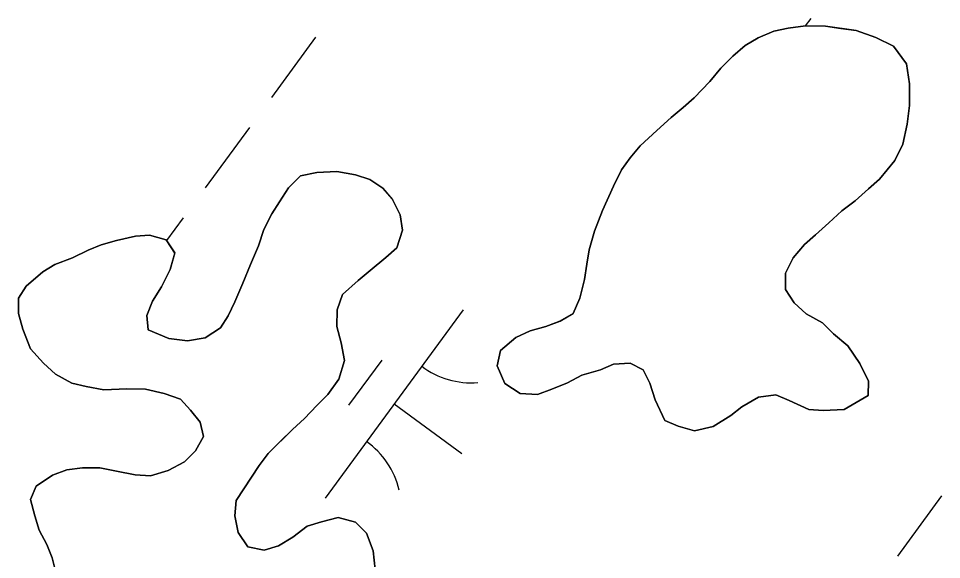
# Model space of a CAD drawing. Extents: x 3905714 to 3926767, y 183354 to 205755.
# Drawn here: x 3913394.3 to 3913592.2, y 192855.4 to 192971.4 of the extents above; entities that cross this region are included whole.
import ezdxf

# ---------------------------------------------------------------- set-up
doc = ezdxf.new("R2010")
doc.units = 0
doc.layers.add('V-TOPO-SHOR', color=7, linetype='Continuous')
doc.layers.add('V-WETL-SWMP', color=7, linetype='Continuous')

msp = doc.modelspace()

# ---------------------------------------------------------------- linework, layer by layer
at = {"layer": 'V-TOPO-SHOR'}
for points in [[(3913571.25, 192887.52), (3913566.78, 192887.31), (3913563.72, 192887.57), (3913559.49, 192889.48), (3913556.67, 192890.67), (3913552.9, 192890.22), (3913549.36, 192888.12), (3913546.99, 192886.25), (3913543.21, 192883.92), (3913539.2, 192883), (3913535.67, 192883.96), (3913532.86, 192885.16), (3913530.76, 192889.64), (3913529.61, 192893.18), (3913528.21, 192896.02), (3913525.39, 192897.45), (3913521.86, 192897.23), (3913519.03, 192896.07), (3913515.02, 192894.92), (3913511.95, 192893.29), (3913508.64, 192891.89), (3913505.57, 192890.73), (3913501.81, 192890.99), (3913498.52, 192893.13), (3913496.9, 192896.91), (3913497.62, 192900.2), (3913500.93, 192903), (3913504, 192904.4), (3913507.31, 192905.32), (3913510.38, 192906.48), (3913513.21, 192908.11), (3913514.64, 192911.4), (3913515.61, 192915.4), (3913516.1, 192918.69), (3913516.59, 192921.75), (3913517.79, 192925.75), (3913519.46, 192930.21), (3913521.85, 192935.38), (3913523.52, 192938.9), (3913525.41, 192941.48), (3913527.55, 192944.06), (3913531.1, 192947.34), (3913534.18, 192950.14), (3913536.78, 192952.25), (3913539.15, 192954.35), (3913542.46, 192957.86), (3913544.84, 192960.68), (3913547.44, 192963.25), (3913550.05, 192965.59), (3913552.88, 192967.22), (3913556.19, 192968.62), (3913559.25, 192969.3), (3913563.02, 192969.75), (3913567.26, 192969.73), (3913570.55, 192969.24), (3913573.85, 192968.75), (3913578.08, 192967.31), (3913581.84, 192965.4), (3913584.64, 192961.62), (3913585.32, 192957.38), (3913585.29, 192952.67), (3913584.8, 192948.67), (3913583.83, 192944.44), (3913582.16, 192940.91), (3913578.84, 192936.93), (3913576.47, 192934.83), (3913573.64, 192932.25), (3913570.79, 192930.15), (3913567.96, 192927.58), (3913565.12, 192925), (3913562.75, 192922.89), (3913560.38, 192920.08), (3913558.71, 192916.8), (3913558.69, 192913.26), (3913560.56, 192910.43), (3913563.13, 192908.06), (3913566.65, 192906.15), (3913569, 192903.78), (3913572.04, 192901.18), (3913574.61, 192897.39), (3913576.47, 192893.61), (3913576.45, 192890.55), (3913571.25, 192887.52)], [(3913422.58, 192873.32), (3913426.35, 192874.48), (3913429.9, 192876.34), (3913432.27, 192878.68), (3913433.93, 192881.73), (3913433.24, 192884.8), (3913431.14, 192887.4), (3913429.04, 192889.77), (3913425.51, 192890.97), (3913421.51, 192891.93), (3913417.51, 192891.95), (3913412.56, 192891.75), (3913408.8, 192892.48), (3913405.74, 192893.2), (3913402.22, 192895.11), (3913399.64, 192897.48), (3913396.84, 192900.55), (3913395.21, 192904.8), (3913394.29, 192908.1), (3913394.31, 192911.4), (3913395.97, 192913.98), (3913399.52, 192917.02), (3913402.12, 192918.65), (3913405.9, 192920.04), (3913409.21, 192921.67), (3913412.04, 192922.84), (3913415.34, 192923.76), (3913419.35, 192924.68), (3913422.41, 192924.89), (3913425.94, 192923.93), (3913427.81, 192921.1), (3913426.84, 192917.57), (3913424.94, 192913.81), (3913423.03, 192910.76), (3913421.84, 192907.71), (3913422.06, 192904.64), (3913426.52, 192902.74), (3913430.52, 192902.24), (3913434.29, 192902.93), (3913437.6, 192905.02), (3913439.26, 192907.61), (3913440.7, 192910.66), (3913442.37, 192914.65), (3913444.04, 192918.64), (3913445.71, 192922.64), (3913446.91, 192926.16), (3913448.58, 192929.45), (3913450.24, 192932.03), (3913452.14, 192935.08), (3913454.75, 192937.66), (3913458.28, 192938.34), (3913462.52, 192938.55), (3913466.52, 192937.82), (3913469.58, 192936.86), (3913472.39, 192934.96), (3913474.5, 192932.59), (3913476.13, 192929.29), (3913476.58, 192925.99), (3913475.38, 192922.23), (3913473.01, 192920.12), (3913469.7, 192917.32), (3913467.1, 192915.21), (3913463.78, 192912.17), (3913462.58, 192908.88), (3913462.56, 192905.35), (3913463.48, 192901.81), (3913464.17, 192898.04), (3913462.97, 192894.04), (3913460.59, 192890.76), (3913458.23, 192888.42), (3913455.62, 192885.61), (3913453.02, 192883.27), (3913450.41, 192880.69), (3913447.81, 192878.12), (3913445.91, 192875.54), (3913440.92, 192868.03)], [(3913402.44, 192852.01), (3913401.52, 192855.78), (3913400.36, 192858.62), (3913398.73, 192861.69), (3913397.81, 192864.75), (3913396.88, 192868.29), (3913398.08, 192871.11), (3913401.62, 192873.44), (3913404.69, 192874.6), (3913407.99, 192875.06), (3913411.76, 192875.03), (3913415.28, 192874.31), (3913419.28, 192873.58), (3913422.58, 192873.32)], [(3913440.92, 192868.03), (3913440.66, 192864.74), (3913441.35, 192861.2), (3913443.45, 192858.13), (3913446.98, 192857.4), (3913450.04, 192858.33), (3913453.12, 192860.19), (3913456.19, 192862.53), (3913459.26, 192863.45), (3913462.8, 192864.37), (3913466.56, 192863.41), (3913468.9, 192861.04), (3913470.29, 192857.27), (3913470.74, 192853.26)]]:
    msp.add_lwpolyline(points, dxfattribs=at)
at = {"layer": 'V-WETL-SWMP'}
for p, q in [((3913564.14, 192971.36), (3913562.95, 192969.75)), ((3913559.25, 192969.3), (3913556.19, 192968.62)), ((3913563.02, 192969.75), (3913559.25, 192969.3)), ((3913567.26, 192969.73), (3913563.02, 192969.75)), ((3913573.85, 192968.75), (3913567.26, 192969.73)), ((3913457.97, 192967.32), (3913448.52, 192954.41)), ((3913552.88, 192967.22), (3913550.05, 192965.59)), ((3913556.19, 192968.62), (3913552.88, 192967.22)), ((3913578.08, 192967.31), (3913573.85, 192968.75)), ((3913581.83, 192965.4), (3913578.08, 192967.31)), ((3913550.05, 192965.59), (3913547.44, 192963.25)), ((3913584.64, 192961.62), (3913581.83, 192965.4)), ((3913547.44, 192963.25), (3913544.84, 192960.68)), ((3913585.32, 192957.38), (3913584.64, 192961.62)), ((3913544.84, 192960.68), (3913542.46, 192957.86)), ((3913542.46, 192957.86), (3913539.15, 192954.35)), ((3913585.29, 192952.67), (3913585.32, 192957.38)), ((3913539.15, 192954.35), (3913536.78, 192952.25)), ((3913536.78, 192952.25), (3913534.18, 192950.14)), ((3913584.8, 192948.67), (3913585.29, 192952.67)), ((3913534.18, 192950.14), (3913531.1, 192947.33)), ((3913443.79, 192947.96), (3913434.33, 192935.05)), ((3913531.1, 192947.33), (3913527.55, 192944.06)), ((3913583.83, 192944.44), (3913584.8, 192948.67)), ((3913527.55, 192944.06), (3913525.41, 192941.48)), ((3913582.16, 192940.91), (3913583.83, 192944.44)), ((3913525.41, 192941.48), (3913523.52, 192938.9)), ((3913578.84, 192936.93), (3913582.16, 192940.91)), ((3913454.75, 192937.66), (3913452.14, 192935.08)), ((3913458.28, 192938.34), (3913454.75, 192937.66)), ((3913462.52, 192938.55), (3913458.28, 192938.34)), ((3913466.52, 192937.82), (3913462.52, 192938.55)), ((3913469.58, 192936.86), (3913466.52, 192937.82)), ((3913523.52, 192938.9), (3913521.85, 192935.38)), ((3913472.39, 192934.96), (3913469.58, 192936.86)), ((3913521.85, 192935.38), (3913519.46, 192930.21)), ((3913576.48, 192934.82), (3913578.84, 192936.93)), ((3913452.14, 192935.08), (3913450.24, 192932.03)), ((3913474.5, 192932.6), (3913472.39, 192934.96)), ((3913573.64, 192932.25), (3913576.48, 192934.82)), ((3913450.24, 192932.03), (3913448.58, 192929.45)), ((3913476.13, 192929.29), (3913474.5, 192932.6)), ((3913570.8, 192930.15), (3913573.64, 192932.25)), ((3913448.58, 192929.45), (3913446.91, 192926.16)), ((3913519.46, 192930.21), (3913517.79, 192925.75)), ((3913567.96, 192927.57), (3913570.8, 192930.15)), ((3913429.61, 192928.6), (3913426.05, 192923.75)), ((3913476.58, 192925.99), (3913476.13, 192929.29)), ((3913565.12, 192925), (3913567.96, 192927.57)), ((3913446.91, 192926.16), (3913445.71, 192922.64)), ((3913475.38, 192922.23), (3913476.58, 192925.99)), ((3913517.79, 192925.75), (3913516.59, 192921.75)), ((3913415.34, 192923.76), (3913412.04, 192922.83)), ((3913419.35, 192924.68), (3913415.34, 192923.76)), ((3913422.41, 192924.89), (3913419.35, 192924.68)), ((3913425.94, 192923.93), (3913422.41, 192924.89)), ((3913427.81, 192921.09), (3913425.94, 192923.93)), ((3913562.75, 192922.89), (3913565.12, 192925)), ((3913409.21, 192921.67), (3913405.9, 192920.05)), ((3913412.04, 192922.83), (3913409.21, 192921.67)), ((3913445.71, 192922.64), (3913444.04, 192918.64)), ((3913473.01, 192920.12), (3913475.38, 192922.23)), ((3913516.59, 192921.75), (3913516.1, 192918.69)), ((3913560.38, 192920.08), (3913562.75, 192922.89)), ((3913405.9, 192920.05), (3913402.12, 192918.65)), ((3913426.84, 192917.57), (3913427.81, 192921.09)), ((3913469.7, 192917.32), (3913473.01, 192920.12)), ((3913558.71, 192916.8), (3913560.38, 192920.08)), ((3913402.12, 192918.65), (3913399.52, 192917.02)), ((3913424.94, 192913.81), (3913426.84, 192917.57)), ((3913444.04, 192918.64), (3913442.37, 192914.65)), ((3913516.1, 192918.69), (3913515.61, 192915.4)), ((3913399.52, 192917.02), (3913395.97, 192913.98)), ((3913467.1, 192915.21), (3913469.7, 192917.32)), ((3913558.69, 192913.26), (3913558.71, 192916.8)), ((3913395.97, 192913.98), (3913394.31, 192911.4)), ((3913423.03, 192910.76), (3913424.94, 192913.81)), ((3913442.37, 192914.65), (3913440.7, 192910.66)), ((3913463.78, 192912.17), (3913467.1, 192915.21)), ((3913515.61, 192915.4), (3913514.64, 192911.4)), ((3913462.58, 192908.88), (3913463.78, 192912.17)), ((3913560.56, 192910.43), (3913558.69, 192913.26)), ((3913394.31, 192911.4), (3913394.29, 192908.1)), ((3913421.84, 192907.71), (3913423.03, 192910.76)), ((3913440.7, 192910.66), (3913439.26, 192907.61)), ((3913514.64, 192911.4), (3913513.21, 192908.11)), ((3913563.13, 192908.06), (3913560.56, 192910.43)), ((3913394.29, 192908.1), (3913395.21, 192904.8)), ((3913422.06, 192904.64), (3913421.84, 192907.71)), ((3913439.26, 192907.61), (3913437.6, 192905.02)), ((3913489.61, 192908.91), (3913460.06, 192868.58)), ((3913462.56, 192905.35), (3913462.58, 192908.88)), ((3913513.21, 192908.11), (3913510.37, 192906.48)), ((3913566.65, 192906.15), (3913563.13, 192908.06)), ((3913510.37, 192906.48), (3913507.31, 192905.32)), ((3913568.99, 192903.78), (3913566.65, 192906.15)), ((3913395.21, 192904.8), (3913396.84, 192900.55)), ((3913426.52, 192902.73), (3913422.06, 192904.64)), ((3913437.6, 192905.02), (3913434.29, 192902.92)), ((3913463.48, 192901.81), (3913462.56, 192905.35)), ((3913504, 192904.4), (3913500.93, 192903)), ((3913507.31, 192905.32), (3913504, 192904.4)), ((3913572.04, 192901.18), (3913568.99, 192903.78)), ((3913430.52, 192902.24), (3913426.52, 192902.73)), ((3913434.29, 192902.92), (3913430.52, 192902.24)), ((3913464.17, 192898.04), (3913463.48, 192901.81)), ((3913500.93, 192903), (3913497.62, 192900.2)), ((3913396.84, 192900.55), (3913399.64, 192897.48)), ((3913497.62, 192900.2), (3913496.9, 192896.91)), ((3913574.61, 192897.39), (3913572.04, 192901.18)), ((3913462.97, 192894.04), (3913464.17, 192898.04)), ((3913472.15, 192898.14), (3913465.06, 192888.46)), ((3913399.64, 192897.48), (3913402.22, 192895.11)), ((3913496.9, 192896.91), (3913498.52, 192893.13)), ((3913515.02, 192894.92), (3913519.03, 192896.07)), ((3913519.03, 192896.07), (3913521.86, 192897.23)), ((3913521.86, 192897.23), (3913525.39, 192897.45)), ((3913525.39, 192897.45), (3913528.21, 192896.02)), ((3913528.21, 192896.02), (3913529.61, 192893.18)), ((3913576.47, 192893.61), (3913574.61, 192897.39)), ((3913402.22, 192895.11), (3913405.74, 192893.2)), ((3913460.6, 192890.76), (3913462.97, 192894.04)), ((3913511.95, 192893.29), (3913515.02, 192894.92)), ((3913405.74, 192893.2), (3913408.8, 192892.48)), ((3913408.8, 192892.48), (3913412.56, 192891.75)), ((3913412.56, 192891.75), (3913417.51, 192891.95)), ((3913417.51, 192891.95), (3913421.51, 192891.93)), ((3913421.51, 192891.93), (3913425.51, 192890.97)), ((3913498.52, 192893.13), (3913501.81, 192890.99)), ((3913505.57, 192890.73), (3913508.64, 192891.89)), ((3913508.64, 192891.89), (3913511.95, 192893.29)), ((3913529.61, 192893.18), (3913530.76, 192889.64)), ((3913576.45, 192890.55), (3913576.47, 192893.61)), ((3913425.51, 192890.97), (3913429.03, 192889.77)), ((3913458.23, 192888.42), (3913460.6, 192890.76)), ((3913501.81, 192890.99), (3913505.57, 192890.73)), ((3913549.36, 192888.12), (3913552.9, 192890.22)), ((3913552.9, 192890.22), (3913556.67, 192890.67)), ((3913556.67, 192890.67), (3913559.49, 192889.48)), ((3913571.25, 192887.52), (3913576.45, 192890.55)), ((3913429.03, 192889.77), (3913431.14, 192887.4)), ((3913455.62, 192885.61), (3913458.23, 192888.42)), ((3913474.83, 192888.74), (3913489.35, 192878.11)), ((3913530.76, 192889.64), (3913532.86, 192885.16)), ((3913546.99, 192886.25), (3913549.36, 192888.12)), ((3913559.49, 192889.48), (3913563.72, 192887.57)), ((3913431.14, 192887.4), (3913433.24, 192884.8)), ((3913543.21, 192883.92), (3913546.99, 192886.25)), ((3913563.72, 192887.57), (3913566.78, 192887.31)), ((3913566.78, 192887.31), (3913571.25, 192887.52)), ((3913433.24, 192884.8), (3913433.93, 192881.73)), ((3913453.02, 192883.27), (3913455.62, 192885.61)), ((3913532.86, 192885.16), (3913535.67, 192883.96)), ((3913535.67, 192883.96), (3913539.2, 192883)), ((3913539.2, 192883), (3913543.21, 192883.92)), ((3913447.81, 192878.12), (3913453.02, 192883.27)), ((3913433.93, 192881.73), (3913432.27, 192878.68)), ((3913432.27, 192878.68), (3913429.9, 192876.34)), ((3913445.91, 192875.54), (3913447.81, 192878.12)), ((3913429.9, 192876.34), (3913426.35, 192874.48)), ((3913404.69, 192874.6), (3913401.62, 192873.44)), ((3913407.99, 192875.05), (3913404.69, 192874.6)), ((3913411.76, 192875.03), (3913407.99, 192875.05)), ((3913415.29, 192874.31), (3913411.76, 192875.03)), ((3913419.28, 192873.58), (3913415.29, 192874.31)), ((3913426.35, 192874.48), (3913422.58, 192873.32)), ((3913440.92, 192868.03), (3913445.91, 192875.54)), ((3913401.62, 192873.44), (3913398.08, 192871.11)), ((3913422.58, 192873.32), (3913419.28, 192873.58)), ((3913398.08, 192871.11), (3913396.88, 192868.29)), ((3913396.88, 192868.29), (3913397.8, 192864.75)), ((3913440.66, 192864.74), (3913440.92, 192868.03)), ((3913592.15, 192869.01), (3913582.7, 192856.11)), ((3913397.8, 192864.75), (3913398.73, 192861.69)), ((3913441.35, 192861.2), (3913440.66, 192864.74)), ((3913462.79, 192864.37), (3913459.26, 192863.45)), ((3913466.56, 192863.41), (3913462.79, 192864.37)), ((3913456.19, 192862.53), (3913453.12, 192860.19)), ((3913459.26, 192863.45), (3913456.19, 192862.53)), ((3913468.9, 192861.04), (3913466.56, 192863.41)), ((3913398.73, 192861.69), (3913400.36, 192858.62)), ((3913443.45, 192858.13), (3913441.35, 192861.2)), ((3913453.12, 192860.19), (3913450.04, 192858.33)), ((3913470.29, 192857.27), (3913468.9, 192861.04)), ((3913400.36, 192858.62), (3913401.52, 192855.78)), ((3913446.98, 192857.4), (3913443.45, 192858.13)), ((3913450.04, 192858.33), (3913446.98, 192857.4)), ((3913470.74, 192853.26), (3913470.29, 192857.27)), ((3913401.52, 192855.78), (3913402.44, 192852.01))]:
    msp.add_line(p, q, dxfattribs=at)
for centre, start, end in [((3913491.35, 192910.89), 233, 274.5436), ((3913458.7, 192866.32), 13, 54.5436)]:
    msp.add_arc(centre, 17.62, start, end, dxfattribs=at)

doc.saveas('drawing.dxf')
